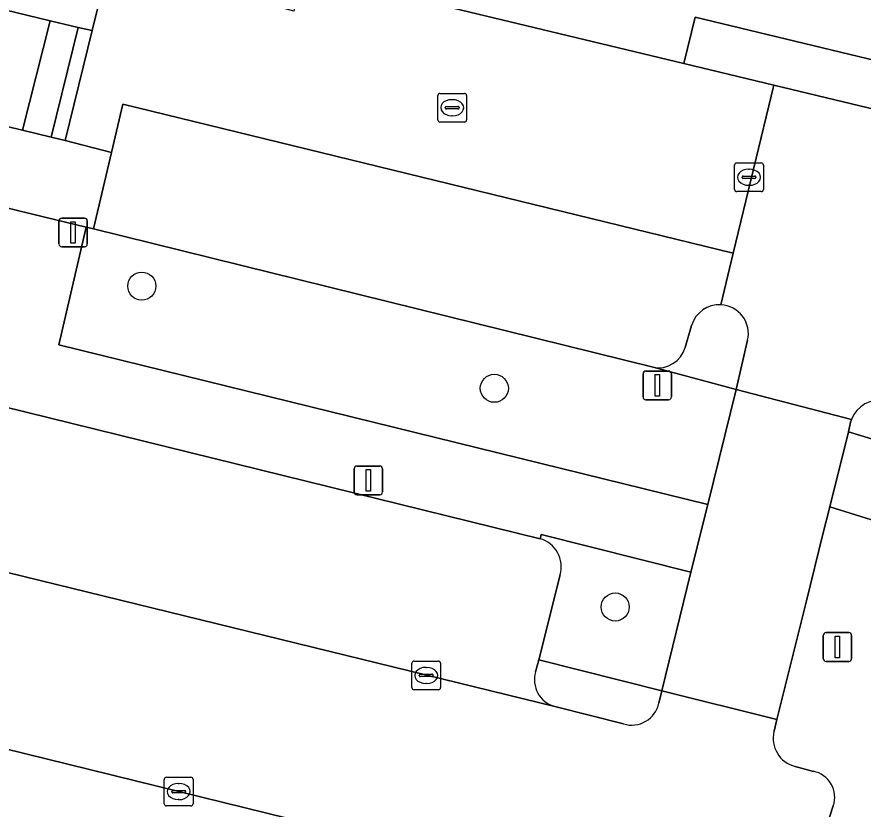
# Model space of a CAD drawing. Extents: x 162803 to 163818, y 381639 to 382475.
# Drawn here: x 163447.54 to 163477.02, y 382107.61 to 382135.2 of the extents above; entities that cross this region are included whole.
import ezdxf

# ---------------------------------------------------------------- set-up
doc = ezdxf.new("R2010")
doc.units = 0
for name, color, linetype in [('IMGEO_Boom', 7, 'Continuous'), ('IMGEO_Groenvoorziening', 7, 'Continuous'), ('IMGEO_Haag', 7, 'Continuous'), ('IMGEO_Kolk', 7, 'Continuous'), ('IMGEO_Lichtmast', 7, 'Continuous'), ('IMGEO_Pand', 7, 'Continuous'), ('IMGEO_Pand_overbouw', 7, 'Continuous'), ('IMGEO_Parkeervlak_open', 7, 'Continuous'), ('IMGEO_Rijbaan_lokaal_open', 7, 'Continuous'), ('IMGEO_Verkeerseiland_open', 7, 'Continuous'), ('IMGEO_Voetpad_open', 7, 'Continuous')]:
    doc.layers.add(name, color=color, linetype=linetype)

msp = doc.modelspace()

# ---------------------------------------------------------------- linework, layer by layer
at = {"layer": 'IMGEO_Boom'}
for centre in [(163451.891, 382125.826), (163464.17, 382122.267), (163468.381, 382114.647)]:
    msp.add_circle(centre, 0.489, dxfattribs=at)
at = {"layer": 'IMGEO_Groenvoorziening'}
for points in [[(163424.417, 382140.987), (163424.375, 382140.815), (163421.49, 382141.5), (163419.752, 382141.912), (163417.441, 382142.486), (163416.483, 382138.612), (163418.029, 382138.23), (163447.733, 382131.255), (163448.702, 382135.064), (163442.415, 382136.597)], [(163449.223, 382130.905), (163450.164, 382134.728), (163449.676, 382134.84), (163448.735, 382131.02)], [(163469.699, 382122.997), (163450.206, 382127.822), (163449.952, 382127.884), (163449.004, 382123.78), (163471.613, 382118.214), (163472.591, 382122.221)], [(163475.858, 382118.142), (163477.64, 382117.575), (163478.484, 382120.147), (163476.511, 382120.752)]]:
    msp.add_lwpolyline(points, close=True, dxfattribs=at)
msp.add_lwpolyline([(163466.462, 382115.77), (163465.716, 382112.801), (163470.006, 382111.726), (163471.015, 382115.857), (163465.806, 382117.168), (163465.763, 382117.026)], dxfattribs=at)
msp.add_arc((163465.49, 382116.051), 1.012, 343.8525, 74.3419, dxfattribs=at)
at = {"layer": 'IMGEO_Haag'}
msp.add_lwpolyline([(163449.223, 382130.905), (163450.164, 382134.728), (163449.676, 382134.84), (163448.735, 382131.02)], close=True, dxfattribs=at)
at = {"layer": 'IMGEO_Kolk'}
for p, q in [((163462.277, 382132.542), (163463.129, 382132.542)), ((163462.202, 382131.616), (163462.202, 382132.468)), ((163462.69, 382132.322), (163462.715, 382132.322)), ((163463.203, 382132.468), (163463.203, 382131.616)), ((163462.461, 382132.036), (163462.461, 382132.048)), ((163462.899, 382131.999), (163462.501, 382131.999)), ((163462.504, 382132.085), (163462.902, 382132.085)), ((163462.945, 382132.048), (163462.945, 382132.036)), ((163462.713, 382131.762), (163462.688, 382131.762)), ((163463.129, 382131.542), (163462.277, 382131.542)), ((163472.541, 382129.192), (163472.541, 382130.044)), ((163472.616, 382130.118), (163473.468, 382130.118)), ((163473.029, 382129.898), (163473.054, 382129.898)), ((163473.542, 382130.044), (163473.542, 382129.192)), ((163472.8, 382129.612), (163472.8, 382129.624)), ((163472.843, 382129.661), (163473.241, 382129.661)), ((163473.284, 382129.624), (163473.284, 382129.612)), ((163473.238, 382129.575), (163472.84, 382129.575)), ((163473.052, 382129.338), (163473.027, 382129.338)), ((163473.468, 382129.118), (163472.616, 382129.118)), ((163461.298, 382111.838), (163461.298, 382112.69)), ((163461.373, 382112.764), (163462.225, 382112.764)), ((163461.786, 382112.544), (163461.811, 382112.544)), ((163462.299, 382112.69), (163462.299, 382111.838)), ((163461.557, 382112.258), (163461.557, 382112.27)), ((163461.995, 382112.221), (163461.597, 382112.221)), ((163461.6, 382112.307), (163461.998, 382112.307)), ((163462.041, 382112.27), (163462.041, 382112.258)), ((163461.809, 382111.984), (163461.784, 382111.984)), ((163462.225, 382111.764), (163461.373, 382111.764)), ((163452.749, 382108.717), (163453.601, 382108.717)), ((163452.674, 382107.791), (163452.674, 382108.643)), ((163453.162, 382108.497), (163453.187, 382108.497)), ((163453.675, 382108.643), (163453.675, 382107.791)), ((163452.933, 382108.211), (163452.933, 382108.223)), ((163453.371, 382108.174), (163452.973, 382108.174)), ((163452.976, 382108.26), (163453.374, 382108.26)), ((163453.417, 382108.223), (163453.417, 382108.211)), ((163453.185, 382107.937), (163453.16, 382107.937)), ((163453.601, 382107.717), (163452.749, 382107.717))]:
    msp.add_line(p, q, dxfattribs=at)
for points in [[(163462.277, 382132.542), (163463.129, 382132.542)], [(163462.202, 382131.616), (163462.202, 382132.468)], [(163463.203, 382132.468), (163463.203, 382131.616)], [(163463.129, 382131.542), (163462.277, 382131.542)], [(163472.541, 382129.192), (163472.541, 382130.044)], [(163472.616, 382130.118), (163473.468, 382130.118)], [(163473.542, 382130.044), (163473.542, 382129.192)], [(163473.468, 382129.118), (163472.616, 382129.118)], [(163461.298, 382111.838), (163461.298, 382112.69)], [(163461.373, 382112.764), (163462.225, 382112.764)], [(163462.299, 382112.69), (163462.299, 382111.838)], [(163462.225, 382111.764), (163461.373, 382111.764)], [(163452.749, 382108.717), (163453.601, 382108.717)], [(163452.674, 382107.791), (163452.674, 382108.643)], [(163453.675, 382108.643), (163453.675, 382107.791)], [(163453.601, 382107.717), (163452.749, 382107.717)]]:
    msp.add_lwpolyline(points, dxfattribs=at)
for centre, radius, start, end in [((163462.279, 382132.466), 0.0765, 91.552, 178.448), ((163462.279, 382132.466), 0.0765, 91.552, 178.448), ((163463.127, 382132.466), 0.0765, 1.552, 88.448), ((163463.127, 382132.466), 0.0765, 1.552, 88.448), ((163462.501, 382132.045), 0.0403, 85.8775, 175.7526), ((163462.498, 382132.035), 0.0366, 178.938, 274.7102), ((163462.902, 382132.042), 0.043, 264.8664, 352.4533), ((163462.906, 382132.047), 0.0386, 1.7309, 96.639), ((163462.279, 382131.618), 0.0765, 181.552, 268.448), ((163462.279, 382131.618), 0.0765, 181.552, 268.448), ((163463.127, 382131.618), 0.0765, 271.552, 358.448), ((163463.127, 382131.618), 0.0765, 271.552, 358.448), ((163472.618, 382130.042), 0.0765, 91.552, 178.448), ((163472.618, 382130.042), 0.0765, 91.552, 178.448), ((163473.466, 382130.042), 0.0765, 1.552, 88.448), ((163473.466, 382130.042), 0.0765, 1.552, 88.448), ((163472.84, 382129.621), 0.0403, 85.8775, 175.7526), ((163472.837, 382129.611), 0.0366, 178.938, 274.7102), ((163473.241, 382129.618), 0.043, 264.8664, 352.4533), ((163473.245, 382129.623), 0.0386, 1.7309, 96.639), ((163472.618, 382129.194), 0.0765, 181.552, 268.448), ((163472.618, 382129.194), 0.0765, 181.552, 268.448), ((163473.466, 382129.194), 0.0765, 271.552, 358.448), ((163473.466, 382129.194), 0.0765, 271.552, 358.448), ((163461.375, 382112.688), 0.0765, 91.552, 178.448), ((163461.375, 382112.688), 0.0765, 91.552, 178.448), ((163462.223, 382112.688), 0.0765, 1.552, 88.448), ((163462.223, 382112.688), 0.0765, 1.552, 88.448), ((163461.597, 382112.267), 0.0403, 85.8775, 175.7526), ((163461.594, 382112.257), 0.0366, 178.938, 274.7102), ((163461.998, 382112.264), 0.043, 264.8664, 352.4533), ((163462.002, 382112.269), 0.0386, 1.7309, 96.639), ((163461.375, 382111.84), 0.0765, 181.552, 268.448), ((163461.375, 382111.84), 0.0765, 181.552, 268.448), ((163462.223, 382111.84), 0.0765, 271.552, 358.448), ((163462.223, 382111.84), 0.0765, 271.552, 358.448), ((163452.751, 382108.641), 0.0765, 91.552, 178.448), ((163452.751, 382108.641), 0.0765, 91.552, 178.448), ((163453.599, 382108.641), 0.0765, 1.552, 88.448), ((163453.599, 382108.641), 0.0765, 1.552, 88.448), ((163452.973, 382108.22), 0.0403, 85.8775, 175.7526), ((163452.97, 382108.21), 0.0366, 178.938, 274.7102), ((163453.374, 382108.217), 0.043, 264.8664, 352.4533), ((163453.378, 382108.222), 0.0386, 1.7309, 96.639), ((163452.751, 382107.793), 0.0765, 181.552, 268.448), ((163452.751, 382107.793), 0.0765, 181.552, 268.448), ((163453.599, 382107.793), 0.0765, 271.552, 358.448), ((163453.599, 382107.793), 0.0765, 271.552, 358.448)]:
    msp.add_arc(centre, radius, start, end, dxfattribs=at)
for centre, major_axis, ratio, start_param, end_param in [((163462.689, 382132.042), (-0.387, 0.002), 0.722429, 4.712389, 7.853982), ((163462.714, 382132.042), (-0.39, 0.002), 0.717154, 1.570796, 4.712389), ((163473.028, 382129.618), (-0.387, 0.002), 0.722429, 4.712389, 7.853982), ((163473.053, 382129.618), (-0.39, 0.002), 0.717154, 1.570796, 4.712389), ((163461.785, 382112.264), (-0.387, 0.002), 0.722429, 4.712389, 7.853982), ((163461.81, 382112.264), (-0.39, 0.002), 0.717154, 1.570796, 4.712389), ((163453.161, 382108.217), (-0.387, 0.002), 0.722429, 4.712389, 7.853982), ((163453.186, 382108.217), (-0.39, 0.002), 0.717154, 1.570796, 4.712389)]:
    msp.add_ellipse(centre, major_axis=major_axis, ratio=ratio, start_param=start_param, end_param=end_param, dxfattribs=at)
at = {"layer": 'IMGEO_Lichtmast'}
for p, q in [((163449.102, 382128.195), (163449.892, 382128.195)), ((163449.892, 382128.195), (163449.102, 382128.195)), ((163449.002, 382127.295), (163449.002, 382128.095)), ((163449.002, 382128.095), (163449.002, 382127.295)), ((163449.992, 382128.095), (163449.992, 382127.295)), ((163449.992, 382127.295), (163449.992, 382128.095)), ((163449.892, 382127.195), (163449.102, 382127.195)), ((163449.102, 382127.195), (163449.892, 382127.195)), ((163469.451, 382122.867), (163470.241, 382122.867)), ((163470.241, 382122.867), (163469.451, 382122.867)), ((163469.351, 382121.967), (163469.351, 382122.767)), ((163469.351, 382122.767), (163469.351, 382121.967)), ((163470.341, 382122.767), (163470.341, 382121.967)), ((163470.341, 382121.967), (163470.341, 382122.767)), ((163470.241, 382121.867), (163469.451, 382121.867)), ((163469.451, 382121.867), (163470.241, 382121.867)), ((163459.287, 382118.657), (163459.287, 382119.457)), ((163459.287, 382119.457), (163459.287, 382118.657)), ((163459.387, 382119.557), (163460.177, 382119.557)), ((163460.177, 382119.557), (163459.387, 382119.557)), ((163460.277, 382119.457), (163460.277, 382118.657)), ((163460.277, 382118.657), (163460.277, 382119.457)), ((163460.177, 382118.557), (163459.387, 382118.557)), ((163459.387, 382118.557), (163460.177, 382118.557)), ((163475.727, 382113.754), (163476.517, 382113.754)), ((163476.517, 382113.754), (163475.727, 382113.754)), ((163475.627, 382112.854), (163475.627, 382113.654)), ((163475.627, 382113.654), (163475.627, 382112.854)), ((163476.617, 382113.654), (163476.617, 382112.854)), ((163476.617, 382112.854), (163476.617, 382113.654)), ((163476.517, 382112.754), (163475.727, 382112.754)), ((163475.727, 382112.754), (163476.517, 382112.754))]:
    msp.add_line(p, q, dxfattribs=at)
for points in [[(163449.422, 382128.07), (163449.572, 382128.07), (163449.572, 382127.32), (163449.422, 382127.32), (163449.422, 382128.07)], [(163469.771, 382122.742), (163469.921, 382122.742), (163469.921, 382121.992), (163469.771, 382121.992), (163469.771, 382122.742)], [(163459.707, 382119.432), (163459.857, 382119.432), (163459.857, 382118.682), (163459.707, 382118.682), (163459.707, 382119.432)], [(163476.047, 382113.629), (163476.197, 382113.629), (163476.197, 382112.879), (163476.047, 382112.879), (163476.047, 382113.629)]]:
    msp.add_lwpolyline(points, dxfattribs=at)
for centre, start, end in [((163449.102, 382128.095), 90, 180), ((163449.102, 382128.095), 90, 180), ((163449.892, 382128.095), 0, 90), ((163449.892, 382128.095), 360, 90), ((163449.102, 382127.295), 180, 270), ((163449.102, 382127.295), 180, 270), ((163449.892, 382127.295), 270, 0), ((163449.892, 382127.295), 270, 0), ((163469.451, 382122.767), 90, 180), ((163469.451, 382122.767), 90, 180), ((163470.241, 382122.767), 0, 90), ((163470.241, 382122.767), 360, 90), ((163469.451, 382121.967), 180, 270), ((163469.451, 382121.967), 180, 270), ((163470.241, 382121.967), 270, 0), ((163470.241, 382121.967), 270, 0), ((163459.387, 382119.457), 90, 180), ((163459.387, 382119.457), 90, 180), ((163460.177, 382119.457), 0, 90), ((163460.177, 382119.457), 360, 90), ((163459.387, 382118.657), 180, 270), ((163459.387, 382118.657), 180, 270), ((163460.177, 382118.657), 270, 0), ((163460.177, 382118.657), 270, 0), ((163475.727, 382113.654), 90, 180), ((163475.727, 382113.654), 90, 180), ((163476.517, 382113.654), 0, 90), ((163476.517, 382113.654), 360, 90), ((163475.727, 382112.854), 180, 270), ((163475.727, 382112.854), 180, 270), ((163476.517, 382112.854), 270, 0), ((163476.517, 382112.854), 270, 0)]:
    msp.add_arc(centre, 0.1, start, end, dxfattribs=at)
at = {"layer": 'IMGEO_Pand'}
msp.add_lwpolyline([(163492.2, 382187.783), (163484.443, 382189.652), (163484.757, 382190.954), (163481.58, 382191.719), (163481.258, 382190.383), (163471.018, 382192.85), (163468.827, 382183.755), (163464.518, 382165.864), (163462.446, 382157.262), (163462.153, 382156.046), (163458.574, 382141.188), (163457.512, 382136.78), (163470.776, 382133.584), (163471.165, 382135.2), (163479.075, 382133.295)], close=True, dxfattribs=at)
at = {"layer": 'IMGEO_Pand_overbouw'}
msp.add_lwpolyline([(163479.075, 382133.295), (163471.165, 382135.2), (163470.776, 382133.584), (163478.686, 382131.678)], close=True, dxfattribs=at)
at = {"layer": 'IMGEO_Parkeervlak_open'}
for points in [[(163472.065, 382125.176), (163472.485, 382126.969), (163451.232, 382132.163), (163450.835, 382130.483), (163450.206, 382127.822), (163469.699, 382122.997)], [(163470.814, 382123.693), (163471.044, 382124.459)], [(163465.763, 382117.026), (163446.199, 382121.846), (163445.913, 382121.908)], [(163442.692, 382116.957), (163466.276, 382111.183)], [(163465.61, 382112.392), (163465.716, 382112.801), (163466.462, 382115.77)], [(163433.686, 382107.276), (163457.008, 382101.479), (163460.423, 382100.63), (163470.037, 382098.24), (163471.529, 382103.703), (163433.262, 382113.116)]]:
    msp.add_lwpolyline(points, dxfattribs=at)
for centre, radius, start, end in [((163472.01, 382124.169), 1.009, 86.8819, 163.2752), ((163469.884, 382123.941), 0.962, 258.889, 345.0571), ((163465.49, 382116.051), 1.012, 343.8525, 74.3419), ((163466.528, 382112.11), 0.96, 162.9121, 254.7858)]:
    msp.add_arc(centre, radius, start, end, dxfattribs=at)
at = {"layer": 'IMGEO_Rijbaan_lokaal_open'}
msp.add_lwpolyline([(163475.612, 382117.181), (163475.858, 382118.142), (163476.511, 382120.752), (163476.58, 382121.087), (163476.611, 382121.183), (163472.591, 382122.221), (163471.613, 382118.214), (163471.015, 382115.857), (163470.006, 382111.726), (163474.016, 382110.732), (163475.048, 382114.857)], close=True, dxfattribs=at)
for points in [[(163468.672, 382110.573), (163466.276, 382111.183), (163442.692, 382116.957), (163441.139, 382117.34), (163434.514, 382118.945)], [(163433.13, 382113.149), (163433.262, 382113.116), (163471.529, 382103.703), (163471.694, 382104.307), (163474.584, 382103.417), (163475.976, 382107.721)], [(163473.913, 382110.319), (163474.016, 382110.732), (163470.006, 382111.726), (163469.902, 382111.3)], [(163475.283, 382108.922), (163474.653, 382109.093)]]:
    msp.add_lwpolyline(points, dxfattribs=at)
for centre, radius, start, end in [((163468.956, 382111.497), 0.966, 252.91, 348.261), ((163474.896, 382110.076), 1.013, 166.1228, 256.1066), ((163475.11, 382108.022), 0.917, 340.8463, 79.1253)]:
    msp.add_arc(centre, radius, start, end, dxfattribs=at)
at = {"layer": 'IMGEO_Verkeerseiland_open'}
for points in [[(163471.044, 382124.459), (163470.814, 382123.693)], [(163469.699, 382122.997), (163472.591, 382122.221), (163472.993, 382123.938)], [(163469.902, 382111.3), (163470.006, 382111.726), (163465.716, 382112.801), (163465.61, 382112.392)], [(163466.276, 382111.183), (163468.672, 382110.573)]]:
    msp.add_lwpolyline(points, dxfattribs=at)
for centre, radius, start, end in [((163472.01, 382124.169), 1.009, 86.8819, 163.2752), ((163472.01, 382124.168), 1.01, 346.8472, 86.863), ((163469.884, 382123.941), 0.962, 258.889, 345.0571), ((163466.528, 382112.11), 0.96, 162.9121, 254.7858), ((163468.956, 382111.497), 0.966, 252.91, 348.261)]:
    msp.add_arc(centre, radius, start, end, dxfattribs=at)
at = {"layer": 'IMGEO_Voetpad_open'}
for points in [[(163365.885, 382150.868), (163362.364, 382151.707), (163338.36, 382157.513), (163337.772, 382155.076), (163343.556, 382153.683), (163344.914, 382153.356), (163359.96, 382149.732), (163361, 382149.482), (163427.406, 382133.488), (163429.448, 382132.996), (163431.522, 382132.438), (163444.984, 382129.085), (163448.513, 382128.232), (163449.952, 382127.884), (163450.206, 382127.822), (163450.835, 382130.483), (163449.223, 382130.905), (163448.735, 382131.02), (163447.733, 382131.255), (163418.029, 382138.23), (163416.483, 382138.612), (163412.973, 382139.449)], [(163450.164, 382134.728), (163450.897, 382137.706), (163442.865, 382139.595), (163439.655, 382140.336), (163436.255, 382141.121), (163429.016, 382142.883), (163425.102, 382143.796), (163424.417, 382140.987), (163442.415, 382136.597), (163448.702, 382135.064), (163449.676, 382134.84)], [(163473.906, 382132.83), (163470.776, 382133.584), (163457.512, 382136.78), (163457.191, 382135.401), (163455.089, 382135.983), (163450.897, 382137.706), (163450.164, 382134.728), (163449.223, 382130.905), (163450.835, 382130.483), (163451.232, 382132.163), (163472.485, 382126.969)], [(163471.165, 382135.2), (163470.776, 382133.584), (163473.906, 382132.83), (163478.686, 382131.678), (163479.075, 382133.295)], [(163448.702, 382135.064), (163447.733, 382131.255), (163448.735, 382131.02), (163449.676, 382134.84)], [(163449.952, 382127.884), (163448.513, 382128.232), (163444.984, 382129.085), (163446.199, 382121.846), (163465.763, 382117.026), (163465.806, 382117.168), (163471.015, 382115.857), (163471.613, 382118.214), (163449.004, 382123.78)]]:
    msp.add_lwpolyline(points, close=True, dxfattribs=at)
for points in [[(163488.867, 382129.201), (163478.686, 382131.678), (163473.906, 382132.83), (163472.485, 382126.969), (163472.065, 382125.176)], [(163472.993, 382123.938), (163472.591, 382122.221), (163476.611, 382121.183)], [(163476.611, 382121.183), (163476.58, 382121.087), (163476.511, 382120.752), (163478.484, 382120.147), (163477.64, 382117.575), (163475.858, 382118.142), (163475.612, 382117.181), (163475.048, 382114.857), (163474.016, 382110.732), (163473.913, 382110.319)], [(163474.653, 382109.093), (163475.283, 382108.922)], [(163475.976, 382107.721), (163474.584, 382103.417), (163472.395, 382096.577), (163466.551, 382078.26), (163467.108, 382078.091), (163465.926, 382074.365), (163465.365, 382074.542), (163461.545, 382062.564), (163461.119, 382061.247), (163460.409, 382059.416), (163455.894, 382047.864), (163454.487, 382044.265), (163453.565, 382041.904), (163449.05, 382030.35), (163448.265, 382027.42), (163448.437, 382027.35)]]:
    msp.add_lwpolyline(points, dxfattribs=at)
for centre, radius, start, end in [((163472.01, 382124.168), 1.01, 346.8472, 86.863), ((163477.566, 382120.823), 1.02, 77.4172, 159.3525), ((163477.566, 382120.823), 1.02, 77.4172, 159.3525), ((163474.896, 382110.076), 1.013, 166.1228, 256.1066), ((163475.11, 382108.022), 0.917, 340.8463, 79.1253)]:
    msp.add_arc(centre, radius, start, end, dxfattribs=at)

doc.saveas('drawing.dxf')
